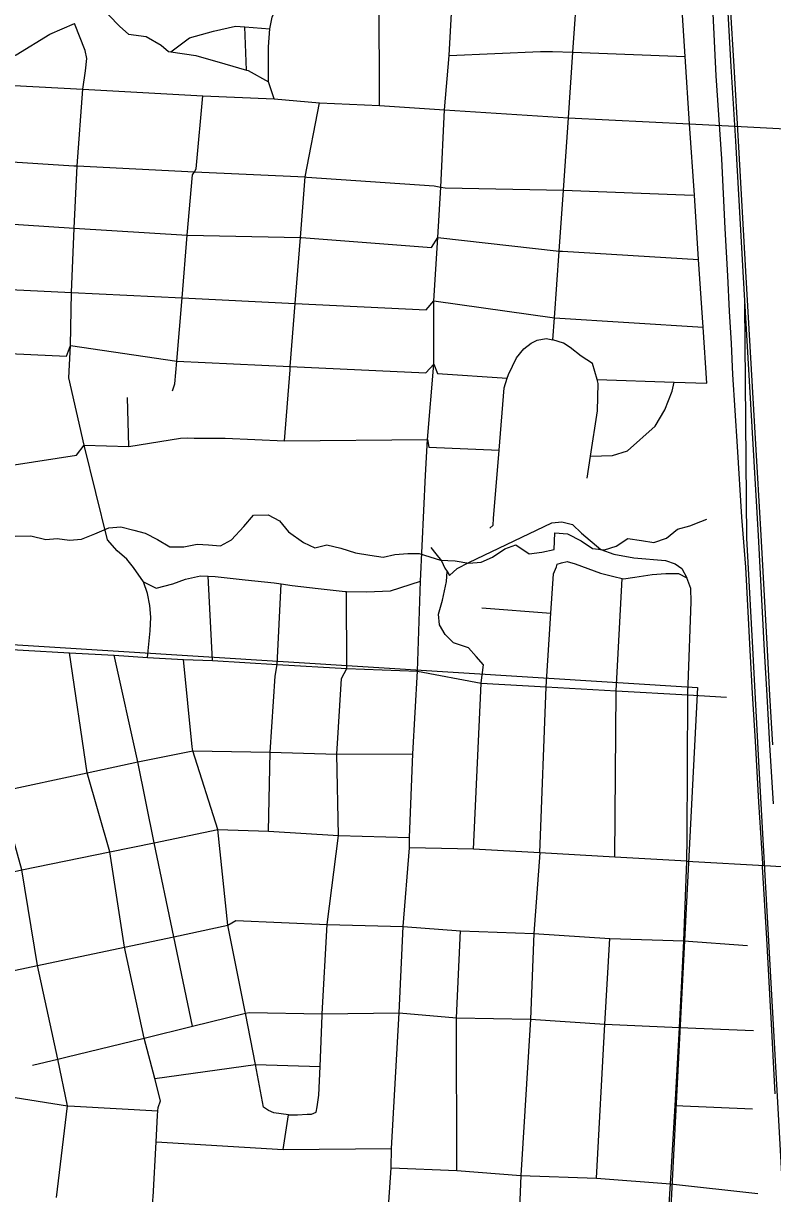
# Model space of a CAD drawing. Extents: x 114604 to 551442, y 316898 to 567001.
# Drawn here: x 203684 to 207094, y 404682 to 410006 of the extents above; entities that cross this region are included whole.
import ezdxf

# ---------------------------------------------------------------- set-up
doc = ezdxf.new("R2010")
doc.units = 0
for name, color, linetype in [('GE_P_Alignment_1000_Bearings', 7, 'Continuous'), ('GE_P_Alignment_1000_Stations', 7, 'Continuous'), ('GE_P_Alignment_100_Cardinal_Points', 7, 'Continuous'), ('PM_P_Cells', 7, 'Continuous')]:
    doc.layers.add(name, color=color, linetype=linetype)

msp = doc.modelspace()

# ---------------------------------------------------------------- linework, layer by layer
at = {"layer": 'GE_P_Alignment_1000_Bearings'}
for points in [[(207106.2, 405136.8), (207088, 405483.3), (207084.7, 405532.9), (207067.1, 405843.1), (207048.3, 406168.7), (207049.2, 406184.1), (207030.8, 406463), (207015.7, 406740.7), (207002.9, 406956.9), (206992.1, 407154.9), (206971.5, 407531.9), (206953.4, 407759.3), (206933.9, 408081.5), (206913.4, 408408.2), (206907.3, 408549.9), (206897.9, 408696.6), (206891, 408857.4), (206878.1, 409072.1), (206862.6, 409389.5), (206837, 409766.6), (206824, 410050)], [(207098.8, 406455), (207081.9, 406723.6), (207069, 406948.8), (207057.7, 407153.4), (207029.1, 407676.7), (207003.5, 408117.2), (206961.4, 408850.1), (206926.1, 409469.5), (206906, 409809.1), (206890.4, 410081)], [(207094.5, 406724.4), (207081.6, 406949.5), (207070.3, 407154.1), (207041.7, 407677.4), (207016, 408117.9), (206974, 408850.8), (206938.7, 409470.2), (206918.6, 409809.9), (206902.9, 410081.7)], [(207393.9, 399847.5), (207314.8, 401238.7), (207304, 401476.7), (207301, 401568.4), (207301.5, 401706.4), (207292.8, 402090.7), (207260.2, 402705.6), (207154.9, 404444.7), (207032.1, 406619.7), (207004.6, 407165), (206977.1, 407663.2), (206968.3, 408730.2)], [(202617.5, 407244), (206752.1, 406985), (206185, 395936.4), (206682.2, 392799.1), (206567.6, 391264.1), (206614.5, 391070.8), (206776, 390816.5)]]:
    msp.add_lwpolyline(points, dxfattribs=at)
at = {"layer": 'GE_P_Alignment_1000_Stations'}
for points in [[(205515.1, 407951.2), (205523.1, 408112.1), (205551.7, 408454.9), (205552.2, 408742.9), (205570.9, 409031), (205583.5, 409261.1), (205600.5, 409612.8), (205621.9, 409858.8), (205640.7, 410189.5), (205646, 410283.6), (205659.4, 410521.5), (205681.3, 410911.5), (205695.5, 411163.6), (205711.7, 411451), (205720.8, 411612.5), (205736.1, 411883.7), (205746.3, 412082.2), (205779.4, 412684.2)], [(205441.9, 406255), (205440.9, 406301.8), (205457.3, 406683.3), (205477.6, 407058.4), (205491.3, 407468.4), (205515.1, 407951.2)], [(206034.8, 406232.6), (205732.8, 406248.6), (205441.9, 406255)], [(206034.8, 406232.6), (206007.1, 405865), (205992.5, 405476), (205948.2, 404765), (205934.4, 404427), (205915, 404071.1), (205906.4, 403971.3), (205903.4, 403731.3), (205882.8, 403480.5), (205879.4, 403385.3), (205845.9, 402800.7), (205835, 402487.6), (205823.1, 402315.5), (205804.8, 402083.5), (205802.2, 401963.9), (205789.3, 401729.1), (205785.6, 401607.7), (205780.3, 401520.8), (205777.8, 401466.7)], [(206704.1, 406194), (206375.5, 406212.5), (206034.8, 406232.6)], [(206602.3, 404281.1), (206607.2, 404379.1), (206629.3, 404726.1), (206650.2, 405083.2), (206670.1, 405438.3), (206690.7, 405832.7), (206704.1, 406194)]]:
    msp.add_lwpolyline(points, dxfattribs=at)
at = {"layer": 'GE_P_Alignment_100_Cardinal_Points'}
for p, q in [((204700, 409793.2), (204691.9, 409989.7)), ((204164.6, 408080.2), (204157.9, 408304.3)), ((204545.3, 407106.8), (204525.6, 407491.3)), ((205771.2, 407346.6), (206085.5, 407322.8)), ((206704.7, 406302.2), (206708.3, 406951.1)), ((206704.1, 406194), (206704.7, 406302.2)), ((206650.2, 405083.2), (207001.9, 405068.1))]:
    msp.add_line(p, q, dxfattribs=at)
for points in [[(206794.7, 408369.2), (206777.8, 408623.3), (206757.3, 408931.8), (206737.9, 409224.4), (206716.4, 409548.4), (206696, 409855.4), (206674.1, 410185.8), (206653.1, 410501.2), (206628.6, 410869.8), (206605, 411225.4), (206581.8, 411575.7), (206549, 412069.7), (206547.4, 412093.6), (206509.1, 412670.7)], [(206094, 408565.5), (206101, 408665.7), (206122.2, 408969.6), (206141.7, 409247.7), (206164.8, 409576.6), (206185.6, 409874.4), (206208.2, 410197.3), (206231.6, 410530.5), (206234.5, 410571.7), (206256.8, 410890), (206282.5, 411257.6), (206287.3, 411325.5), (206297, 411419.7), (206309.3, 411444.6), (206314.9, 411455.8), (206362.7, 411508), (206412.6, 411550.2), (206464.5, 411582.4)], [(204826.4, 409662.8), (204800, 409739.2), (204799.4, 409899.6), (204806.3, 409981.1), (204817.2, 410033.3), (204840.8, 410085.4), (204852.5, 410108.2), (204896.1, 410206.7), (204930.8, 410278.9), (204961.4, 410361.3), (204976.1, 410436.6), (205005, 410465.7), (205092.7, 410544.4), (205184.5, 410591), (205228.3, 410627.3), (205270.3, 410637.5), (205322.7, 410629.9), (205432.5, 410600.4), (205500.6, 410584.7), (205659.4, 410521.5), (205792.9, 410522.2), (206231.6, 410530.5), (206245, 410530.7), (206653.1, 410501.2)], [(205305.4, 409632.5), (205304.2, 410144.8), (205304.4, 410152.8), (205322.7, 410629.9)], [(204021.3, 410095.7), (204122.8, 409992), (204163, 409956.1), (204243.1, 409946.6), (204311.3, 409906.9), (204345.4, 409877), (204354.9, 409875.6), (204469.5, 409859.6), (204601.7, 409822.3), (204700, 409793.2), (204707.9, 409790.8), (204800, 409739.2)], [(202109.5, 409788.9), (202371.2, 409823.6), (202573.1, 409806.9), (202650.9, 409801.4), (202801.4, 409788.3), (202939.5, 409781), (202989.5, 409773.3), (203091.5, 409793.9), (203165.4, 409810.3), (203225.4, 409824.7), (203285.4, 409827), (203475.4, 409824.1), (203521.5, 409818.3), (203571.4, 409830.6), (203651.3, 409863.1), (203804.9, 409956.2), (203916.5, 410005.8)], [(204248.8, 407121.2), (204261.6, 407241.8), (204263.9, 407304.9), (204259.9, 407358), (204248.5, 407411.9), (204231.7, 407464.8), (204184.8, 407529.9), (204155, 407568.6), (204111.7, 407606.7), (204067.5, 407655.7), (203960.9, 408087.7), (203890.8, 408392.8), (203898.5, 408540.8), (203903.1, 408781.3), (203916.1, 409074.7), (203928.6, 409356.9), (203954.7, 409707.1), (203967.8, 409789.6), (203972.5, 409845.6), (203965, 409881.8), (203916.5, 410005.8)], [(204354.9, 409875.6), (204441.1, 409939.7), (204549, 409970.3), (204649, 409992.9), (204691.9, 409989.7), (204806.3, 409981.1)], [(205621.9, 409858.8), (206037.8, 409877.9), (206091.8, 409878.1), (206185.6, 409874.4), (206421.9, 409865), (206696, 409855.4)], [(202167.4, 409481.1), (202264.8, 409512.3), (202747.4, 409713.6), (202825.9, 409744), (202870.9, 409755.8), (203413.9, 409735.9), (203954.7, 409707.1), (204501, 409675.6), (204826.4, 409662.8), (205032.2, 409644), (205305.4, 409632.5), (205600.5, 409612.8), (206164.8, 409576.6), (206716.4, 409548.4), (206922, 409537.9), (207296.2, 409518.7), (207467.9, 409508.8), (207518.3, 409506), (207620.2, 409499.8), (207672.7, 409496.3)], [(204363.6, 408334.6), (204373.6, 408366.6), (204382.2, 408468.8), (204406.4, 408757.2), (204430.2, 409041.6), (204453.3, 409316), (204463, 409331.1), (204471.3, 409344.1), (204472.8, 409360.4), (204501, 409675.6)], [(204899.1, 408444.6), (204921.6, 408731.7), (204945, 409032.2), (204966.5, 409306.9), (205032.2, 409644)], [(202264.8, 409512.3), (202834.2, 409427.5), (203374.6, 409392.5), (203914, 409357.6), (203928.6, 409356.9), (204463, 409331.1), (204966.5, 409306.9), (204974.6, 409306.5), (205553.8, 409267), (205583.5, 409261.1), (205603.8, 409257.1), (206141.7, 409247.7), (206732.6, 409224.5)], [(202220.2, 409219.2), (202819.3, 409143.1), (203361, 409110.7), (203916.1, 409074.7), (204430.2, 409041.6), (204945, 409032.2), (204950.7, 409032.1), (205541.9, 408986.6), (205570.9, 409031), (206122.2, 408969.6), (206137.1, 408969.2), (206757.3, 408931.8)], [(202282.9, 408926), (202802.9, 408830.4), (203343.8, 408808.1), (203903.1, 408781.3), (204406.4, 408757.2), (204921.6, 408731.7), (205518, 408702.2), (205552.2, 408742.9), (206101, 408665.7), (206777.8, 408623.3)], [(202342.5, 408627.8), (202787.7, 408541.9), (203327.3, 408517.4), (203880.2, 408492.3), (203898.5, 408540.8), (204382.2, 408468.8), (204899.1, 408444.6), (205516.1, 408415.8), (205551.7, 408454.9), (205569, 408412.3), (205886.6, 408391.1)], [(205806.6, 407709.1), (205822.6, 407723.2), (205824.5, 407753.2), (205849.6, 408063.8), (205872.6, 408348.5), (205886.6, 408391.1), (205892.4, 408408.7), (205928.2, 408484.9), (205962, 408525.1), (205996, 408551.2), (206021.9, 408565.3), (206063.9, 408571.5), (206094, 408565.5)], [(206250, 407936.8), (206265.4, 408037.7), (206297, 408243.5), (206300.6, 408367.8), (206295.4, 408385.4), (206274.3, 408457.8), (206222.2, 408491.8), (206172.1, 408531.7), (206142, 408551.6), (206094, 408565.5)], [(204872.8, 408106.7), (204897.9, 408429.6), (204899.1, 408444.6)], [(206265.4, 408037.7), (206365.7, 408039.3), (206433.6, 408061.5), (206559.3, 408174.1), (206603, 408248.4), (206636.8, 408332.6), (206646.6, 408374)], [(206295.4, 408385.4), (206646.6, 408374), (206794.7, 408369.2)], [(202497.3, 407875.3), (202903.4, 407882.2), (203307.1, 407945.1), (203641.9, 407997.4), (203926.3, 408041.7), (203960.9, 408087.7), (204164.6, 408080.2), (204399.6, 408118.3), (204429.6, 408120.3), (204461.5, 408118.4), (204603.4, 408118.5), (204872.8, 408106.7), (205523.1, 408112.1), (205530, 408077.8), (205849.6, 408063.8)], [(205538.8, 407622.2), (205560.9, 407592.2), (205587, 407560.2), (205603.1, 407528.2), (205612.7, 407511.9), (205623.2, 407494.1), (205659.1, 407526.3), (205711.1, 407552.5), (206088.6, 407733.9), (206134.6, 407738.1), (206182.6, 407726.2), (206224.7, 407686.2), (206313, 407612.3), (206371.1, 407590.5), (206463.1, 407574.7), (206607.2, 407563.1), (206651.3, 407547.1), (206681.3, 407525.2), (206703.5, 407483.2)], [(206034.8, 406232.6), (206063.4, 406988), (206085.5, 407322.8), (206097.3, 407501.5), (206111.2, 407533.6), (206113.1, 407545.6)], [(206113.1, 407545.6), (206133.1, 407551.7), (206159.1, 407557.8), (206195.2, 407547.9), (206311.3, 407504.1), (206371.4, 407490.3), (206409.3, 407480), (206415.4, 407478.4), (206467.4, 407486.5), (206545.4, 407498.8), (206607.4, 407502.9), (206665.4, 407503.1), (206703.5, 407483.2)], [(204231.7, 407464.8), (204288.1, 407436.3), (204364, 407456.7), (204421.9, 407477), (204489.7, 407493.2), (204525.6, 407491.3), (204557.7, 407489.5), (204693.6, 407474), (204825.5, 407460.6), (204857.8, 407456), (204907.5, 407448.9), (205025.4, 407435.3), (205149.3, 407421.8), (205155.2, 407421.7), (205245.2, 407420.2), (205355.1, 407424.7), (205491.3, 407468.4)], [(205768, 407004.9), (205768.8, 407017.6), (205778.5, 407087.8), (205744.4, 407125.8), (205710.3, 407165.8), (205642.2, 407187.6), (205604.1, 407225.6), (205577.9, 407269.6), (205573.8, 407317.7), (205591.6, 407381.8), (205609.3, 407466.1), (205612.7, 407511.9)], [(204799.4, 406331.5), (204807.3, 406689.8), (204830.1, 407036.8), (204839.4, 407089), (204857.8, 407456)], [(206375.5, 406212.5), (206382.4, 406969.7), (206409.3, 407480)], [(206708.3, 406951.1), (206708.8, 406963.7), (206710, 406997.9), (206723.8, 407375), (206721.6, 407435.1), (206703.5, 407483.2)], [(204866.2, 404883), (204891.6, 405040.1), (204931.6, 405040.4), (204975.6, 405044.5), (204995.5, 405044.5), (205017.5, 405052.5), (205021.5, 405076.5), (205029.5, 405130.6), (205034.5, 405260.4), (205043.4, 405493.2), (205043.8, 405500.1), (205066.4, 405906.7), (205118.5, 406310.9), (205111, 406681.2), (205131.6, 407026.2), (205156.7, 407070.5), (205155.2, 407421.7)], [(202627.1, 407220.4), (203053.3, 407190.2), (203470.5, 407165.9), (203894.9, 407141.9), (204097.1, 407131.7), (204248.8, 407121.2), (204413.1, 407112.7), (204545.3, 407106.8), (204839.4, 407089), (205156.7, 407070.5), (205477.6, 407058.4), (205768, 407004.9), (206063.4, 406988), (206382.4, 406969.7), (206708.3, 406951.1), (206884.6, 406941)], [(203835.7, 404664.2), (203885.5, 405081.9), (203840.8, 405294.3), (203749.3, 405720), (203677.6, 406155.5), (203579, 406511.9), (203531.8, 406731.4), (203489.8, 406926.9), (203470.5, 407165.9)], [(204206.3, 403662.7), (204227.4, 403938.8), (204252.5, 404267.7), (204271.2, 404605.9), (204273.9, 404653.8), (204274.6, 404666.8), (204288.5, 404918.5), (204295.1, 405037.5), (204296.3, 405058.7), (204297.1, 405074.6), (204309.1, 405104.7), (204282.2, 405205.9), (204233.3, 405390), (204144.7, 405803.6), (204078.3, 406236.5), (203974.9, 406596.7), (203894.9, 407141.9)], [(204453.3, 405443.7), (204369.4, 405851.1), (204280.3, 406278.5), (204205.7, 406646.1), (204097.1, 407131.7)], [(204891.6, 405040.1), (204823.8, 405050.3), (204799.8, 405060.3), (204777.8, 405076.3), (204740.4, 405269), (204695, 405502.6), (204693.8, 405508.9), (204614.7, 405903), (204568.8, 406338.8), (204455.3, 406697), (204451.9, 406714.3), (204413.1, 407112.7)], [(205732.8, 406248.6), (205766, 406969.4), (205768, 407004.9)], [(202795.6, 406393.9), (203181.9, 406426.9), (203579, 406511.9), (203974.9, 406596.7), (204205.7, 406646.1), (204455.3, 406697), (204807.3, 406689.8), (205111, 406681.2), (205457.3, 406683.3)], [(202885.1, 405990.6), (203277.6, 406064.7), (203677.6, 406155.5), (204078.3, 406236.5), (204280.3, 406278.5), (204568.8, 406338.8), (204799.4, 406331.5), (205118.5, 406310.9), (205440.9, 406301.8)], [(205255.5, 402890.7), (205272.9, 403270.8), (205288.3, 403512.4), (205292.8, 403643.3), (205308.4, 403917.1), (205314.8, 404003.5), (205325, 404239.4), (205341.6, 404474), (205343.6, 404577.2), (205357.5, 404799.8), (205360.4, 404887.6), (205394.2, 405505.4), (205413.1, 405897.8), (205441.9, 406255)], [(206704.1, 406194), (207084.5, 406173.3), (207451.3, 406151.2)], [(202969.8, 405580.4), (203346.8, 405634.9), (203749.3, 405720), (204144.7, 405803.6), (204369.4, 405851.1), (204614.7, 405903), (204651.1, 405925.3), (205066.4, 405906.7), (205413.1, 405897.8), (205674.1, 405877.7), (206007.1, 405865), (206352.7, 405842.8), (206690.7, 405832.7), (206979.1, 405810.6)], [(205656.6, 404786.8), (205655.7, 405481.3), (205674.1, 405877.7)], [(206292, 404752), (206331, 405452.7), (206352.7, 405842.8)], [(203726.4, 405266.4), (203840.8, 405294.3), (203877.3, 405303.2), (204233.3, 405390), (204453.3, 405443.7), (204695, 405502.6), (204712.5, 405506.9), (205043.8, 405500.1), (205394.2, 405505.4), (205655.7, 405481.3), (205992.5, 405476), (206331, 405452.7), (206670.1, 405438.3), (207006.5, 405424.1)], [(204282.2, 405205.9), (204740.4, 405269), (205034.5, 405260.4)], [(203078.5, 405072), (203474.4, 405147.2), (203885.5, 405081.9), (203916.9, 405080.9), (204296.3, 405058.7)], [(204288.5, 404918.5), (204866.2, 404883), (205360.4, 404887.6)], [(205357.5, 404799.8), (205656.6, 404786.8), (205948.2, 404765), (206292, 404752), (206629.3, 404726.1), (207026.3, 404682.7)]]:
    msp.add_lwpolyline(points, dxfattribs=at)
at = {"layer": 'PM_P_Cells'}
for points in [[(203646.7, 407672.4), (203718.7, 407673.8), (203786.7, 407657.3), (203838.7, 407662.9), (203894.7, 407654.5), (203948.8, 407660.1), (204009, 407683.7), (204073.2, 407711.3), (204127.2, 407714.9), (204187.2, 407700.4), (204239.1, 407686), (204295, 407657.5), (204350.8, 407624.9), (204414.9, 407624.5), (204475, 407636), (204527, 407633.6), (204581, 407629.2), (204631.2, 407656.9), (204687.6, 407716.7), (204732, 407768.5), (204798, 407770), (204849.9, 407743.5), (204891.6, 407693.1), (204959.3, 407644.4), (205011.2, 407619.9), (205065.3, 407633.6), (205129.3, 407619), (205195.2, 407596.5), (205261.2, 407586), (205321.2, 407577.5), (205375.3, 407589.1), (205433.3, 407594.7), (205485.4, 407594.3), (205583.2, 407563.5), (205649.3, 407561), (205711.2, 407550.5), (205767.3, 407554.1), (205819.5, 407577.7), (205875.7, 407615.4), (205925.9, 407633.1), (205985.7, 407592.5), (206043.8, 407600.1), (206099.9, 407611.7)], [(206099.9, 407611.7), (206102.7, 407687.7), (206160.8, 407683.6), (206222.7, 407651.3), (206274.7, 407617.1), (206328.7, 407611), (206382.8, 407626.9), (206434.9, 407662.9), (206496.9, 407652.8), (206552.9, 407644.6), (206611, 407664.6), (206661.1, 407704.5), (206717.2, 407720.5), (206767.2, 407740.4), (206795.3, 407750.4)]]:
    msp.add_lwpolyline(points, dxfattribs=at)

doc.saveas('drawing.dxf')
